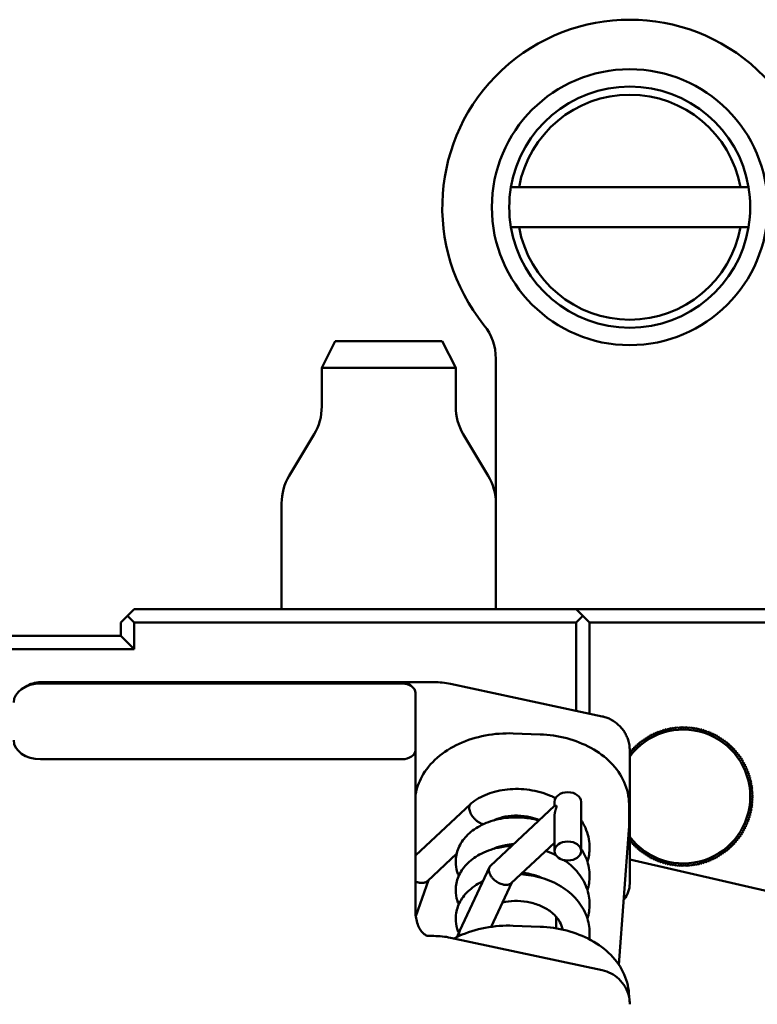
# Model space of a CAD drawing. Header units: millimetres. Extents: x 0 to 14369, y -869 to 2970.
# Tile 411 of 656: x 1718 to 1745, y 2619 to 2656. Entities that reach past the tile are written whole.
import ezdxf

# ---------------------------------------------------------------- set-up
doc = ezdxf.new("R2010")
doc.units = ezdxf.units.MM
doc.header["$LTSCALE"] = 10
doc.layers.add('Sichtbar (ISO)', color=7, linetype='Continuous', lineweight=50)

msp = doc.modelspace()

# ---------------------------------------------------------------- linework, layer by layer
at = {"layer": 'Sichtbar (ISO)'}
for p, q in [((1736.152, 2649.264), (1744.417, 2649.264)), ((1736.152, 2647.764), (1744.417, 2647.764)), ((1729.284, 2643.514), (1728.784, 2642.514)), ((1733.284, 2643.514), (1729.284, 2643.514)), ((1733.284, 2643.514), (1733.784, 2642.514)), ((1735.284, 2637.46), (1735.284, 2642.857)), ((1733.784, 2642.514), (1728.784, 2642.514)), ((1728.784, 2641.068), (1728.784, 2642.514)), ((1733.784, 2641.068), (1733.784, 2642.514)), ((1728.499, 2640.039), (1727.569, 2638.489)), ((1734.069, 2640.039), (1734.999, 2638.489)), ((1727.284, 2633.514), (1727.284, 2637.46)), ((1735.284, 2633.514), (1735.284, 2637.46)), ((1721.284, 2633.014), (1721.534, 2633.264)), ((1721.784, 2633.514), (1721.534, 2633.264)), ((1721.534, 2633.264), (1721.784, 2633.014)), ((1721.784, 2633.514), (1738.284, 2633.514)), ((1738.284, 2633.514), (1752.284, 2633.514)), ((1738.534, 2633.264), (1738.284, 2633.514)), ((1738.534, 2633.264), (1738.284, 2633.014)), ((1738.784, 2633.014), (1738.534, 2633.264)), ((1721.284, 2633.014), (1721.284, 2632.514)), ((1721.784, 2633.014), (1738.284, 2633.014)), ((1721.784, 2633.014), (1721.784, 2632.014)), ((1738.284, 2633.014), (1738.284, 2629.712)), ((1752.284, 2633.014), (1738.784, 2633.014)), ((1738.784, 2633.014), (1738.784, 2629.605)), ((1721.284, 2632.514), (1715.784, 2632.514)), ((1721.284, 2632.514), (1721.784, 2632.014)), ((1721.784, 2632.014), (1715.784, 2632.014)), ((1730.629, 2630.783), (1718.284, 2630.783)), ((1718.284, 2630.733), (1731.784, 2630.733)), ((1731.784, 2630.783), (1731.484, 2630.783)), ((1731.484, 2630.738), (1731.784, 2630.738)), ((1731.905, 2630.783), (1731.785, 2630.783)), ((1732.967, 2630.783), (1732.784, 2630.783)), ((1739.257, 2629.504), (1733.595, 2630.717)), ((1732.284, 2628.258), (1732.284, 2630.38)), ((1735.934, 2628.87), (1736.933, 2628.832)), ((1741.124, 2628.791), (1741.144, 2628.852)), ((1741.144, 2628.852), (1741.204, 2628.83)), ((1741.204, 2628.83), (1741.226, 2628.89)), ((1741.226, 2628.89), (1741.286, 2628.866)), ((1741.286, 2628.866), (1741.31, 2628.926)), ((1741.31, 2628.926), (1741.368, 2628.9)), ((1741.368, 2628.9), (1741.395, 2628.958)), ((1741.395, 2628.958), (1741.452, 2628.93)), ((1741.452, 2628.93), (1741.48, 2628.988)), ((1741.48, 2628.988), (1741.537, 2628.958)), ((1741.537, 2628.958), (1741.567, 2629.015)), ((1741.567, 2629.015), (1741.623, 2628.982)), ((1741.623, 2628.982), (1741.655, 2629.038)), ((1741.655, 2629.038), (1741.709, 2629.004)), ((1741.709, 2629.004), (1741.743, 2629.058)), ((1741.743, 2629.058), (1741.797, 2629.023)), ((1741.797, 2629.023), (1741.833, 2629.076)), ((1741.833, 2629.076), (1741.885, 2629.038)), ((1741.885, 2629.038), (1741.922, 2629.09)), ((1741.922, 2629.09), (1741.973, 2629.051)), ((1741.973, 2629.051), (1742.012, 2629.101)), ((1742.012, 2629.101), (1742.062, 2629.06)), ((1742.062, 2629.06), (1742.103, 2629.109)), ((1742.103, 2629.109), (1742.151, 2629.066)), ((1742.151, 2629.066), (1742.194, 2629.114)), ((1742.194, 2629.114), (1742.24, 2629.069)), ((1742.24, 2629.069), (1742.284, 2629.115)), ((1742.284, 2629.115), (1742.329, 2629.069)), ((1742.329, 2629.069), (1742.375, 2629.114)), ((1742.375, 2629.114), (1742.418, 2629.066)), ((1742.418, 2629.066), (1742.466, 2629.109)), ((1742.466, 2629.109), (1742.507, 2629.06)), ((1742.507, 2629.06), (1742.556, 2629.101)), ((1742.556, 2629.101), (1742.596, 2629.051)), ((1742.596, 2629.051), (1742.646, 2629.09)), ((1742.646, 2629.09), (1742.684, 2629.038)), ((1742.684, 2629.038), (1742.736, 2629.076)), ((1742.736, 2629.076), (1742.772, 2629.023)), ((1742.772, 2629.023), (1742.825, 2629.058)), ((1742.825, 2629.058), (1742.859, 2629.004)), ((1742.859, 2629.004), (1742.914, 2629.038)), ((1742.914, 2629.038), (1742.946, 2628.982)), ((1742.946, 2628.982), (1743.001, 2629.015)), ((1743.001, 2629.015), (1743.032, 2628.958)), ((1743.032, 2628.958), (1743.088, 2628.988)), ((1743.088, 2628.988), (1743.116, 2628.93)), ((1743.116, 2628.93), (1743.174, 2628.958)), ((1743.174, 2628.958), (1743.2, 2628.9)), ((1743.2, 2628.9), (1743.259, 2628.926)), ((1743.259, 2628.926), (1743.283, 2628.866)), ((1743.283, 2628.866), (1743.342, 2628.89)), ((1743.342, 2628.89), (1743.364, 2628.83)), ((1743.364, 2628.83), (1743.425, 2628.852)), ((1743.425, 2628.852), (1743.445, 2628.791)), ((1740.608, 2628.443), (1740.612, 2628.507)), ((1740.612, 2628.507), (1740.676, 2628.5)), ((1740.676, 2628.5), (1740.683, 2628.564)), ((1740.683, 2628.564), (1740.746, 2628.555)), ((1740.746, 2628.555), (1740.755, 2628.618)), ((1740.755, 2628.618), (1740.818, 2628.607)), ((1740.818, 2628.607), (1740.83, 2628.671)), ((1740.83, 2628.671), (1740.892, 2628.657)), ((1740.892, 2628.657), (1740.906, 2628.72)), ((1740.906, 2628.72), (1740.968, 2628.705)), ((1740.968, 2628.705), (1740.984, 2628.767)), ((1740.984, 2628.767), (1741.045, 2628.749)), ((1741.045, 2628.749), (1741.063, 2628.811)), ((1741.063, 2628.811), (1741.124, 2628.791)), ((1743.445, 2628.791), (1743.506, 2628.811)), ((1743.506, 2628.811), (1743.523, 2628.749)), ((1743.523, 2628.749), (1743.585, 2628.767)), ((1743.585, 2628.767), (1743.601, 2628.705)), ((1743.601, 2628.705), (1743.663, 2628.72)), ((1743.663, 2628.72), (1743.676, 2628.657)), ((1743.676, 2628.657), (1743.739, 2628.671)), ((1743.739, 2628.671), (1743.75, 2628.607)), ((1743.75, 2628.607), (1743.813, 2628.618)), ((1743.813, 2628.618), (1743.822, 2628.555)), ((1743.822, 2628.555), (1743.886, 2628.564)), ((1743.886, 2628.564), (1743.893, 2628.5)), ((1743.893, 2628.5), (1743.957, 2628.507)), ((1743.957, 2628.507), (1743.961, 2628.443)), ((1732.284, 2628.258), (1732.284, 2628.187)), ((1732.284, 2628.187), (1732.284, 2627.171)), ((1740.284, 2623.263), (1740.284, 2628.232)), ((1740.284, 2628.121), (1740.298, 2628.122)), ((1740.292, 2628.186), (1740.356, 2628.191)), ((1740.298, 2628.122), (1740.292, 2628.186)), ((1740.415, 2628.257), (1740.351, 2628.255)), ((1740.356, 2628.191), (1740.351, 2628.255)), ((1740.477, 2628.321), (1740.413, 2628.321)), ((1740.413, 2628.321), (1740.415, 2628.257)), ((1740.541, 2628.383), (1740.477, 2628.385)), ((1740.477, 2628.385), (1740.477, 2628.321)), ((1740.544, 2628.447), (1740.541, 2628.383)), ((1740.544, 2628.447), (1740.608, 2628.443)), ((1743.961, 2628.443), (1744.025, 2628.447)), ((1744.027, 2628.383), (1744.025, 2628.447)), ((1744.091, 2628.385), (1744.027, 2628.383)), ((1744.092, 2628.321), (1744.091, 2628.385)), ((1744.156, 2628.321), (1744.092, 2628.321)), ((1744.153, 2628.257), (1744.156, 2628.321)), ((1744.218, 2628.255), (1744.153, 2628.257)), ((1744.218, 2628.255), (1744.213, 2628.191)), ((1744.213, 2628.191), (1744.277, 2628.186)), ((1744.277, 2628.186), (1744.271, 2628.122)), ((1744.271, 2628.122), (1744.334, 2628.115)), ((1744.334, 2628.115), (1744.325, 2628.052)), ((1718.284, 2627.905), (1731.784, 2627.905)), ((1744.325, 2628.052), (1744.389, 2628.043)), ((1744.389, 2628.043), (1744.378, 2627.98)), ((1744.378, 2627.98), (1744.441, 2627.969)), ((1744.441, 2627.969), (1744.428, 2627.906)), ((1744.428, 2627.906), (1744.491, 2627.892)), ((1744.491, 2627.892), (1744.475, 2627.83)), ((1744.475, 2627.83), (1744.537, 2627.815)), ((1744.537, 2627.815), (1744.52, 2627.753)), ((1744.52, 2627.753), (1744.581, 2627.735)), ((1744.581, 2627.735), (1744.562, 2627.674)), ((1744.562, 2627.674), (1744.623, 2627.654)), ((1744.623, 2627.654), (1744.601, 2627.594)), ((1744.601, 2627.594), (1744.661, 2627.572)), ((1744.661, 2627.572), (1744.637, 2627.512)), ((1744.637, 2627.512), (1744.696, 2627.488)), ((1744.696, 2627.488), (1744.67, 2627.43)), ((1744.67, 2627.43), (1744.729, 2627.404)), ((1744.729, 2627.404), (1744.701, 2627.346)), ((1732.284, 2625.783), (1732.284, 2627.171)), ((1744.701, 2627.346), (1744.758, 2627.318)), ((1744.758, 2627.318), (1744.728, 2627.261)), ((1744.728, 2627.261), (1744.785, 2627.231)), ((1744.785, 2627.231), (1744.753, 2627.175)), ((1744.753, 2627.175), (1744.809, 2627.143)), ((1744.809, 2627.143), (1744.775, 2627.089)), ((1744.775, 2627.089), (1744.829, 2627.055)), ((1744.829, 2627.055), (1744.793, 2627.002)), ((1744.793, 2627.002), (1744.846, 2626.966)), ((1744.846, 2626.966), (1744.809, 2626.914)), ((1744.809, 2626.914), (1744.861, 2626.876)), ((1744.861, 2626.876), (1744.821, 2626.825)), ((1744.821, 2626.825), (1744.872, 2626.786)), ((1744.872, 2626.786), (1744.83, 2626.737)), ((1744.83, 2626.737), (1744.879, 2626.695)), ((1744.879, 2626.695), (1744.837, 2626.648)), ((1744.837, 2626.648), (1744.884, 2626.605)), ((1737.471, 2626.165), (1737.471, 2626.32)), ((1738.471, 2624.481), (1738.471, 2626.32)), ((1744.879, 2626.332), (1744.83, 2626.291)), ((1744.83, 2626.291), (1744.872, 2626.242)), ((1744.884, 2626.423), (1744.837, 2626.38)), ((1744.837, 2626.38), (1744.879, 2626.332)), ((1744.884, 2626.605), (1744.84, 2626.558)), ((1744.84, 2626.558), (1744.886, 2626.514)), ((1744.886, 2626.514), (1744.84, 2626.469)), ((1744.84, 2626.469), (1744.884, 2626.423)), ((1734.345, 2626.246), (1732.284, 2624.312)), ((1735.09, 2623.931), (1737.474, 2626.168)), ((1740.257, 2625.401), (1740.257, 2626.214)), ((1744.829, 2625.973), (1744.775, 2625.939)), ((1744.775, 2625.939), (1744.809, 2625.885)), ((1744.846, 2626.062), (1744.793, 2626.026)), ((1744.793, 2626.026), (1744.829, 2625.973)), ((1744.861, 2626.152), (1744.809, 2626.114)), ((1744.809, 2626.114), (1744.846, 2626.062)), ((1744.872, 2626.242), (1744.821, 2626.202)), ((1744.821, 2626.202), (1744.861, 2626.152)), ((1732.284, 2625.783), (1732.284, 2622.222)), ((1737.471, 2624.481), (1737.471, 2625.738)), ((1744.696, 2625.539), (1744.637, 2625.515)), ((1744.729, 2625.624), (1744.67, 2625.598)), ((1744.67, 2625.598), (1744.696, 2625.539)), ((1744.758, 2625.71), (1744.701, 2625.682)), ((1744.701, 2625.682), (1744.729, 2625.624)), ((1744.785, 2625.797), (1744.728, 2625.767)), ((1744.728, 2625.767), (1744.758, 2625.71)), ((1744.809, 2625.885), (1744.753, 2625.852)), ((1744.753, 2625.852), (1744.785, 2625.797)), ((1740.252, 2625.253), (1739.88, 2620.23)), ((1744.537, 2625.213), (1744.475, 2625.198)), ((1744.475, 2625.198), (1744.491, 2625.135)), ((1744.581, 2625.293), (1744.52, 2625.275)), ((1744.52, 2625.275), (1744.537, 2625.213)), ((1744.623, 2625.373), (1744.562, 2625.354)), ((1744.562, 2625.354), (1744.581, 2625.293)), ((1744.661, 2625.456), (1744.601, 2625.434)), ((1744.601, 2625.434), (1744.623, 2625.373)), ((1744.637, 2625.515), (1744.661, 2625.456)), ((1735.859, 2623.279), (1737.471, 2624.791)), ((1740.298, 2624.906), (1740.284, 2624.907)), ((1740.292, 2624.842), (1740.298, 2624.906)), ((1740.356, 2624.837), (1740.292, 2624.842)), ((1740.351, 2624.773), (1740.356, 2624.837)), ((1744.277, 2624.842), (1744.213, 2624.837)), ((1744.213, 2624.837), (1744.218, 2624.773)), ((1744.334, 2624.912), (1744.271, 2624.906)), ((1744.271, 2624.906), (1744.277, 2624.842)), ((1744.389, 2624.985), (1744.325, 2624.976)), ((1744.325, 2624.976), (1744.334, 2624.912)), ((1744.441, 2625.059), (1744.378, 2625.048)), ((1744.378, 2625.048), (1744.389, 2624.985)), ((1744.491, 2625.135), (1744.428, 2625.122)), ((1744.428, 2625.122), (1744.441, 2625.059)), ((1740.351, 2624.773), (1740.415, 2624.771)), ((1740.415, 2624.771), (1740.413, 2624.707)), ((1740.413, 2624.707), (1740.477, 2624.707)), ((1740.477, 2624.707), (1740.477, 2624.643)), ((1740.477, 2624.643), (1740.541, 2624.645)), ((1740.541, 2624.645), (1740.544, 2624.581)), ((1740.608, 2624.585), (1740.544, 2624.581)), ((1740.612, 2624.521), (1740.608, 2624.585)), ((1740.676, 2624.528), (1740.612, 2624.521)), ((1740.683, 2624.464), (1740.676, 2624.528)), ((1740.746, 2624.473), (1740.683, 2624.464)), ((1740.755, 2624.409), (1740.746, 2624.473)), ((1743.822, 2624.473), (1743.813, 2624.409)), ((1743.886, 2624.464), (1743.822, 2624.473)), ((1743.893, 2624.528), (1743.886, 2624.464)), ((1743.957, 2624.521), (1743.893, 2624.528)), ((1743.961, 2624.585), (1743.957, 2624.521)), ((1744.025, 2624.581), (1743.961, 2624.585)), ((1744.025, 2624.581), (1744.027, 2624.645)), ((1744.027, 2624.645), (1744.091, 2624.643)), ((1744.091, 2624.643), (1744.092, 2624.707)), ((1744.092, 2624.707), (1744.156, 2624.707)), ((1744.153, 2624.771), (1744.218, 2624.773)), ((1744.156, 2624.707), (1744.153, 2624.771)), ((1733.821, 2624.384), (1732.729, 2623.359)), ((1752.222, 2621.419), (1740.284, 2624.157)), ((1740.818, 2624.42), (1740.755, 2624.409)), ((1740.83, 2624.357), (1740.818, 2624.42)), ((1740.892, 2624.37), (1740.83, 2624.357)), ((1740.906, 2624.308), (1740.892, 2624.37)), ((1740.968, 2624.323), (1740.906, 2624.308)), ((1740.984, 2624.261), (1740.968, 2624.323)), ((1741.045, 2624.279), (1740.984, 2624.261)), ((1741.063, 2624.217), (1741.045, 2624.279)), ((1741.124, 2624.237), (1741.063, 2624.217)), ((1741.144, 2624.176), (1741.124, 2624.237)), ((1741.204, 2624.198), (1741.144, 2624.176)), ((1741.226, 2624.137), (1741.204, 2624.198)), ((1741.286, 2624.161), (1741.226, 2624.137)), ((1741.31, 2624.102), (1741.286, 2624.161)), ((1741.368, 2624.128), (1741.31, 2624.102)), ((1741.395, 2624.069), (1741.368, 2624.128)), ((1741.452, 2624.097), (1741.395, 2624.069)), ((1741.48, 2624.04), (1741.452, 2624.097)), ((1741.537, 2624.07), (1741.48, 2624.04)), ((1741.567, 2624.013), (1741.537, 2624.07)), ((1743.032, 2624.07), (1743.001, 2624.013)), ((1743.088, 2624.04), (1743.032, 2624.07)), ((1743.116, 2624.097), (1743.088, 2624.04)), ((1743.174, 2624.069), (1743.116, 2624.097)), ((1743.2, 2624.128), (1743.174, 2624.069)), ((1743.259, 2624.102), (1743.2, 2624.128)), ((1743.283, 2624.161), (1743.259, 2624.102)), ((1743.342, 2624.137), (1743.283, 2624.161)), ((1743.364, 2624.198), (1743.342, 2624.137)), ((1743.425, 2624.176), (1743.364, 2624.198)), ((1743.445, 2624.237), (1743.425, 2624.176)), ((1743.506, 2624.217), (1743.445, 2624.237)), ((1743.523, 2624.279), (1743.506, 2624.217)), ((1743.585, 2624.261), (1743.523, 2624.279)), ((1743.601, 2624.323), (1743.585, 2624.261)), ((1743.663, 2624.308), (1743.601, 2624.323)), ((1743.676, 2624.37), (1743.663, 2624.308)), ((1743.739, 2624.357), (1743.676, 2624.37)), ((1743.75, 2624.42), (1743.739, 2624.357)), ((1743.813, 2624.409), (1743.75, 2624.42)), ((1733.939, 2621.511), (1735.046, 2623.871)), ((1741.623, 2624.045), (1741.567, 2624.013)), ((1741.655, 2623.99), (1741.623, 2624.045)), ((1741.709, 2624.024), (1741.655, 2623.99)), ((1741.743, 2623.969), (1741.709, 2624.024)), ((1741.797, 2624.005), (1741.743, 2623.969)), ((1741.833, 2623.952), (1741.797, 2624.005)), ((1741.885, 2623.99), (1741.833, 2623.952)), ((1741.922, 2623.938), (1741.885, 2623.99)), ((1741.973, 2623.977), (1741.922, 2623.938)), ((1742.012, 2623.927), (1741.973, 2623.977)), ((1742.062, 2623.968), (1742.012, 2623.927)), ((1742.103, 2623.919), (1742.062, 2623.968)), ((1742.151, 2623.962), (1742.103, 2623.919)), ((1742.194, 2623.914), (1742.151, 2623.962)), ((1742.24, 2623.959), (1742.194, 2623.914)), ((1742.284, 2623.912), (1742.24, 2623.959)), ((1742.329, 2623.959), (1742.284, 2623.912)), ((1742.375, 2623.914), (1742.329, 2623.959)), ((1742.418, 2623.962), (1742.375, 2623.914)), ((1742.466, 2623.919), (1742.418, 2623.962)), ((1742.507, 2623.968), (1742.466, 2623.919)), ((1742.556, 2623.927), (1742.507, 2623.968)), ((1742.596, 2623.977), (1742.556, 2623.927)), ((1742.646, 2623.938), (1742.596, 2623.977)), ((1742.684, 2623.99), (1742.646, 2623.938)), ((1742.736, 2623.952), (1742.684, 2623.99)), ((1742.772, 2624.005), (1742.736, 2623.952)), ((1742.825, 2623.969), (1742.772, 2624.005)), ((1742.859, 2624.024), (1742.825, 2623.969)), ((1742.914, 2623.99), (1742.859, 2624.024)), ((1742.946, 2624.045), (1742.914, 2623.99)), ((1743.001, 2624.013), (1742.946, 2624.045)), ((1732.766, 2623.393), (1732.295, 2622.045)), ((1735.11, 2621.651), (1735.886, 2623.304)), ((1737.534, 2622.027), (1737.534, 2621.594)), ((1736.933, 2621.655), (1735.934, 2621.692)), ((1732.784, 2621.308), (1732.967, 2621.308)), ((1733.595, 2621.242), (1739.257, 2620.028)), ((1740.257, 2619.02), (1740.257, 2619.037))]:
    msp.add_line(p, q, dxfattribs=at)
msp.add_circle((1740.284, 2648.514), 5.15, dxfattribs=at)
for centre, radius, start, end in [((1740.284, 2648.514), 7, 321.0576, 218.9424), ((1740.284, 2648.514), 4.5, 9.5941, 170.4059), ((1740.284, 2648.514), 4.2, 10.2866, 169.7134), ((1740.284, 2648.514), 4.5, 170.4059, 189.5941), ((1740.284, 2648.514), 4.5, 350.4059, 9.5941), ((1740.284, 2648.514), 4.5, 189.5941, 350.4059), ((1740.284, 2648.514), 4.2, 190.2866, 349.7134), ((1733.284, 2642.857), 2, 0, 38.9424), ((1726.784, 2641.068), 2, 329.0362, 0), ((1735.784, 2641.068), 2, 180, 210.9638), ((1729.284, 2637.46), 2, 149.0362, 180), ((1733.284, 2637.46), 2, 0, 30.9638), ((1718.284, 2629.783), 1, 90, 124.0625), ((1731.784, 2630.283), 0.5, 41.0604, 90), ((1731.784, 2630.238), 0.5, 74.9469, 90), ((1742.284, 2626.514), 2.5, 216.8699, 143.1301)]:
    msp.add_arc(centre, radius, start, end, dxfattribs=at)
for centre, major_axis, ratio, start_param, end_param in [((1718.284, 2630.026), (-1, 0), 0.707107, 4.712389, 6.283185), ((1731.784, 2630.38), (0.5, 0), 0.707107, 0, 1.570796), ((1732.966, 2627.782), (-0.388, -2.977), 0.999688, 3.060223, 3.27125), ((1738.984, 2628.232), (1.3, 0), 0.999996, 1.244371, 1.311381), ((1738.984, 2628.232), (1.3, 0), 0.999996, 1.065688, 1.122404), ((1738.984, 2628.232), (1.3, 0), 0.999996, 0.742364, 0.900155), ((1738.984, 2628.232), (1.3, 0), 0.999996, 0.627381, 0.682719), ((1738.984, 2628.232), (1.3, 0), 0.999996, 0.504481, 0.565014), ((1718.284, 2628.612), (-1, 0), 0.707107, 0, 1.570796), ((1738.984, 2628.232), (1.3, 0), 0.999996, 0.375411, 0.437525), ((1738.984, 2628.232), (1.3, 0), 0.999996, 0.232054, 0.306936), ((1731.784, 2628.258), (0.5, 0), 0.707107, 4.712389, 6.283185), ((1738.984, 2628.232), (1.3, 0), 0.999996, 0.078673, 0.151272), ((1738.984, 2628.232), (1.3, 0), 0.999996, 0.000025, 0.004705), ((1737.971, 2626.32), (-0.5, 0), 0.707107, 3.141593, 6.283185)]:
    msp.add_ellipse(centre, major_axis=major_axis, ratio=ratio, start_param=start_param, end_param=end_param, dxfattribs=at)
msp.add_ellipse((1737.971, 2624.481), major_axis=(0.5, 0), ratio=0.707107, dxfattribs=at)
for points, knots in [([(1736.152, 2649.264), (1736.118, 2649.264), (1736.084, 2649.264), (1736.05, 2649.264), (1736.016, 2649.264), (1735.983, 2649.264), (1735.949, 2649.264), (1735.915, 2649.264), (1735.881, 2649.264), (1735.847, 2649.264)], [0, 0, 0, 0, 0.333333, 0.333333, 0.333333, 0.666667, 0.666667, 0.666667, 1, 1, 1, 1]), ([(1744.721, 2649.264), (1744.688, 2649.264), (1744.654, 2649.264), (1744.62, 2649.264), (1744.586, 2649.264), (1744.552, 2649.264), (1744.518, 2649.264), (1744.485, 2649.264), (1744.451, 2649.264), (1744.417, 2649.264)], [0, 0, 0, 0, 0.333333, 0.333333, 0.333333, 0.666667, 0.666667, 0.666667, 1, 1, 1, 1]), ([(1735.847, 2647.764), (1735.881, 2647.764), (1735.915, 2647.764), (1735.949, 2647.764), (1735.983, 2647.764), (1736.016, 2647.764), (1736.05, 2647.764), (1736.084, 2647.764), (1736.118, 2647.764), (1736.152, 2647.764)], [0, 0, 0, 0, 0.333333, 0.333333, 0.333333, 0.666667, 0.666667, 0.666667, 1, 1, 1, 1]), ([(1744.417, 2647.764), (1744.451, 2647.764), (1744.485, 2647.764), (1744.518, 2647.764), (1744.552, 2647.764), (1744.586, 2647.764), (1744.62, 2647.764), (1744.654, 2647.764), (1744.688, 2647.764), (1744.721, 2647.764)], [0, 0, 0, 0, 0.333333, 0.333333, 0.333333, 0.666667, 0.666667, 0.666667, 1, 1, 1, 1]), ([(1730.833, 2630.783), (1730.774, 2630.783), (1730.702, 2630.783), (1730.643, 2630.783), (1730.629, 2630.783)], [0.3786198, 0.3786198, 0.3786198, 0.3786198, 0.5, 0.540718, 0.540718, 0.540718, 0.540718]), ([(1730.629, 2630.783), (1730.72, 2630.783), (1730.809, 2630.775), (1730.991, 2630.76), (1731.07, 2630.753), (1731.202, 2630.746), (1731.25, 2630.743), (1731.36, 2630.739), (1731.422, 2630.738), (1731.484, 2630.738)], [0, 0, 0, 0, 0.0479063, 0.0479063, 0.0772566, 0.0772566, 0.0926528, 0.0926528, 0.1113003, 0.1113003, 0.1113003, 0.1113003]), ([(1731.287, 2630.783), (1731.279, 2630.783), (1731.205, 2630.783), (1731.13, 2630.783), (1731.067, 2630.783)], [0.1112243, 0.1112243, 0.1112243, 0.1112243, 0.125, 0.2339041, 0.2339041, 0.2339041, 0.2339041]), ([(1731.287, 2630.783), (1731.324, 2630.783), (1731.363, 2630.783), (1731.421, 2630.783), (1731.441, 2630.783), (1731.464, 2630.783), (1731.467, 2630.783), (1731.474, 2630.783), (1731.477, 2630.783), (1731.48, 2630.783), (1731.481, 2630.783), (1731.483, 2630.783), (1731.483, 2630.783), (1731.484, 2630.783), (1731.484, 2630.783), (1731.484, 2630.783), (1731.484, 2630.783), (1731.484, 2630.783)], [0, 0, 0, 0, 0.01172759, 0.01172759, 0.01757495, 0.01757495, 0.01867048, 0.01867048, 0.01949212, 0.01949212, 0.01980023, 0.01980023, 0.01994636, 0.01994636, 0.01998289, 0.01998289, 0.01999385, 0.01999385, 0.01999385, 0.01999385]), ([(1732.349, 2630.783), (1732.283, 2630.783), (1732.169, 2630.783), (1732.078, 2630.783), (1732.043, 2630.783)], [0.2269071, 0.2269071, 0.2269071, 0.2269071, 0.3333333, 0.417228, 0.417228, 0.417228, 0.417228]), ([(1732.609, 2630.783), (1732.597, 2630.783), (1732.539, 2630.783), (1732.48, 2630.783), (1732.435, 2630.783)], [0.09159694, 0.09159694, 0.09159694, 0.09159694, 0.11111111, 0.18212271, 0.18212271, 0.18212271, 0.18212271]), ([(1732.609, 2630.783), (1732.647, 2630.783), (1732.686, 2630.783), (1732.735, 2630.783), (1732.744, 2630.783), (1732.761, 2630.783), (1732.769, 2630.783), (1732.777, 2630.783), (1732.779, 2630.783), (1732.781, 2630.783), (1732.782, 2630.783), (1732.783, 2630.783), (1732.783, 2630.783), (1732.784, 2630.783), (1732.784, 2630.783), (1732.784, 2630.783), (1732.784, 2630.783), (1732.784, 2630.783)], [0, 0, 0, 0, 0.01171442, 0.01171442, 0.01462563, 0.01462563, 0.01680885, 0.01680885, 0.01721815, 0.01721815, 0.01752513, 0.01752513, 0.01759811, 0.01759811, 0.0176346, 0.0176346, 0.01765285, 0.01765285, 0.01765285, 0.01765285]), ([(1735.934, 2628.87), (1735.584, 2628.883), (1735.23, 2628.856), (1734.548, 2628.727), (1734.219, 2628.624), (1733.613, 2628.346), (1733.336, 2628.171), (1732.861, 2627.756), (1732.663, 2627.515), (1732.406, 2627.043), (1732.327, 2626.821), (1732.288, 2626.592)], [1.570796, 1.570796, 1.570796, 1.570796, 1.884956, 1.884956, 2.199115, 2.199115, 2.513274, 2.513274, 2.827433, 2.827433, 3.073143, 3.073143, 3.073143, 3.073143]), ([(1736.933, 2628.832), (1737.272, 2628.82), (1737.609, 2628.771), (1738.252, 2628.602), (1738.558, 2628.482), (1739.115, 2628.176), (1739.366, 2627.99), (1739.789, 2627.561), (1739.96, 2627.316), (1740.192, 2626.792), (1740.255, 2626.513), (1740.257, 2626.226), (1740.257, 2626.22), (1740.257, 2626.214)], [4.712389, 4.712389, 4.712389, 4.712389, 5.016072, 5.016072, 5.319755, 5.319755, 5.623437, 5.623437, 5.92712, 5.92712, 6.224411, 6.224411, 6.230803, 6.230803, 6.230803, 6.230803]), ([(1734.353, 2626.253), (1734.529, 2626.397), (1734.74, 2626.517), (1735.201, 2626.694), (1735.457, 2626.754), (1735.985, 2626.808), (1736.265, 2626.801), (1736.807, 2626.72), (1737.076, 2626.646), (1737.386, 2626.515), (1737.449, 2626.486), (1737.51, 2626.456)], [0, 0, 0, 0, 0.0809561, 0.0809561, 0.1620737, 0.1620737, 0.2445791, 0.2445791, 0.3264419, 0.3264419, 0.3473381, 0.3473381, 0.3473381, 0.3473381]), ([(1734.814, 2625.479), (1734.813, 2625.479), (1734.812, 2625.479), (1734.811, 2625.479), (1734.784, 2625.486), (1734.756, 2625.495), (1734.729, 2625.508), (1734.715, 2625.514), (1734.701, 2625.52), (1734.687, 2625.528), (1734.673, 2625.535), (1734.659, 2625.543), (1734.645, 2625.552), (1734.618, 2625.569), (1734.59, 2625.589), (1734.564, 2625.611), (1734.537, 2625.633), (1734.512, 2625.657), (1734.487, 2625.682), (1734.463, 2625.707), (1734.44, 2625.734), (1734.42, 2625.761), (1734.399, 2625.789), (1734.38, 2625.817), (1734.364, 2625.846), (1734.356, 2625.86), (1734.348, 2625.875), (1734.341, 2625.889), (1734.334, 2625.903), (1734.328, 2625.918), (1734.322, 2625.932), (1734.311, 2625.961), (1734.303, 2625.989), (1734.297, 2626.016), (1734.291, 2626.043), (1734.287, 2626.069), (1734.288, 2626.094)], [0.3974529, 0.3974529, 0.3974529, 0.3974529, 0.4, 0.4, 0.4, 0.4666667, 0.4666667, 0.4666667, 0.4999664, 0.4999664, 0.4999664, 0.5333333, 0.5333333, 0.5333333, 0.6, 0.6, 0.6, 0.6666667, 0.6666667, 0.6666667, 0.7333333, 0.7333333, 0.7333333, 0.8, 0.8, 0.8, 0.8331243, 0.8331243, 0.8331243, 0.8666667, 0.8666667, 0.8666667, 0.9333333, 0.9333333, 0.9333333, 1, 1, 1, 1]), ([(1734.288, 2626.094), (1734.288, 2626.119), (1734.291, 2626.142), (1734.296, 2626.163), (1734.302, 2626.184), (1734.311, 2626.203), (1734.322, 2626.219), (1734.328, 2626.228), (1734.334, 2626.235), (1734.341, 2626.242), (1734.345, 2626.246), (1734.349, 2626.25), (1734.353, 2626.253)], [0, 0, 0, 0, 0.0666667, 0.0666667, 0.0666667, 0.1333333, 0.1333333, 0.1333333, 0.1668836, 0.1668836, 0.1668836, 0.1842193, 0.1842193, 0.1842193, 0.1842193]), ([(1737.555, 2626.146), (1737.555, 2626.142), (1737.554, 2626.137), (1737.552, 2626.132), (1737.551, 2626.127), (1737.549, 2626.122), (1737.548, 2626.116), (1737.546, 2626.111), (1737.544, 2626.105), (1737.542, 2626.099), (1737.54, 2626.093), (1737.537, 2626.088), (1737.535, 2626.081), (1737.533, 2626.075), (1737.531, 2626.069), (1737.529, 2626.063), (1737.527, 2626.056), (1737.524, 2626.049), (1737.522, 2626.042), (1737.52, 2626.035), (1737.517, 2626.027), (1737.515, 2626.02), (1737.513, 2626.012), (1737.51, 2626.004), (1737.508, 2625.995), (1737.506, 2625.987), (1737.503, 2625.978), (1737.501, 2625.968), (1737.499, 2625.959), (1737.496, 2625.949), (1737.494, 2625.939), (1737.492, 2625.929), (1737.49, 2625.918), (1737.488, 2625.907), (1737.485, 2625.896), (1737.483, 2625.885), (1737.482, 2625.873), (1737.48, 2625.86), (1737.478, 2625.848), (1737.477, 2625.834), (1737.475, 2625.821), (1737.474, 2625.807), (1737.473, 2625.792), (1737.472, 2625.777), (1737.471, 2625.761), (1737.471, 2625.745), (1737.471, 2625.742), (1737.471, 2625.74), (1737.471, 2625.738)], [0, 0, 0, 0, 0.0454545, 0.0454545, 0.0454545, 0.0909091, 0.0909091, 0.0909091, 0.1363636, 0.1363636, 0.1363636, 0.1818182, 0.1818182, 0.1818182, 0.2272727, 0.2272727, 0.2272727, 0.2727273, 0.2727273, 0.2727273, 0.3181818, 0.3181818, 0.3181818, 0.3636364, 0.3636364, 0.3636364, 0.4090909, 0.4090909, 0.4090909, 0.4545455, 0.4545455, 0.4545455, 0.5, 0.5, 0.5, 0.5454545, 0.5454545, 0.5454545, 0.5909091, 0.5909091, 0.5909091, 0.6363636, 0.6363636, 0.6363636, 0.6818182, 0.6818182, 0.6818182, 0.6877383, 0.6877383, 0.6877383, 0.6877383]), ([(1737.474, 2626.168), (1737.477, 2626.17), (1737.482, 2626.172), (1737.497, 2626.173), (1737.508, 2626.172), (1737.528, 2626.168), (1737.535, 2626.165), (1737.544, 2626.162), (1737.548, 2626.16), (1737.551, 2626.156), (1737.553, 2626.154), (1737.554, 2626.151), (1737.555, 2626.148), (1737.555, 2626.146)], [-0.01628937, -0.01628937, -0.01628937, -0.01628937, -0.01195368, -0.01195368, -0.00699464, -0.00699464, -0.00407397, -0.00407397, -0.00221224, -0.00221224, -0.0011509, -0.0011509, -0.00000387, -0.00000387, -0.00000387, -0.00000387]), ([(1733.784, 2624.078), (1733.784, 2624.252), (1733.821, 2624.428), (1733.96, 2624.753), (1734.062, 2624.905), (1734.325, 2625.183), (1734.494, 2625.311), (1734.889, 2625.525), (1735.122, 2625.61), (1735.623, 2625.72), (1735.896, 2625.744), (1736.412, 2625.725), (1736.66, 2625.688), (1736.897, 2625.626)], [0, 0, 0, 0, 0.0663289, 0.0663289, 0.1325973, 0.1325973, 0.2055756, 0.2055756, 0.2850751, 0.2850751, 0.3673251, 0.3673251, 0.4408299, 0.4408299, 0.4408299, 0.4408299]), ([(1736.907, 2625.635), (1736.798, 2625.68), (1736.682, 2625.716), (1736.411, 2625.778), (1736.25, 2625.797), (1735.936, 2625.804), (1735.779, 2625.79), (1735.494, 2625.735), (1735.362, 2625.694), (1735.237, 2625.637), (1735.224, 2625.631), (1735.212, 2625.625)], [0.1829969, 0.1829969, 0.1829969, 0.1829969, 0.2191521, 0.2191521, 0.2667416, 0.2667416, 0.3148125, 0.3148125, 0.3626275, 0.3626275, 0.3681015, 0.3681015, 0.3681015, 0.3681015]), ([(1738.471, 2625.624), (1738.481, 2625.609), (1738.491, 2625.593), (1738.627, 2625.374), (1738.716, 2625.147), (1738.775, 2624.816), (1738.784, 2624.712), (1738.784, 2624.609)], [0.4839336, 0.4839336, 0.4839336, 0.4839336, 0.4901199, 0.4901199, 0.5703073, 0.5703073, 0.605828, 0.605828, 0.605828, 0.605828]), ([(1740.257, 2625.401), (1740.257, 2625.391), (1740.257, 2625.381), (1740.257, 2625.362), (1740.257, 2625.352), (1740.256, 2625.332), (1740.256, 2625.322), (1740.255, 2625.303), (1740.255, 2625.293), (1740.253, 2625.273), (1740.253, 2625.263), (1740.252, 2625.253)], [6.23080298, 6.23080298, 6.23080298, 6.23080298, 6.24127945, 6.24127945, 6.25175591, 6.25175591, 6.26223238, 6.26223238, 6.27270884, 6.27270884, 6.28318531, 6.28318531, 6.28318531, 6.28318531]), ([(1733.784, 2623.019), (1733.784, 2623.193), (1733.822, 2623.37), (1733.96, 2623.692), (1734.06, 2623.842), (1734.321, 2624.12), (1734.49, 2624.247), (1734.884, 2624.463), (1735.12, 2624.548), (1735.531, 2624.639), (1735.704, 2624.662), (1735.879, 2624.671)], [0, 0, 0, 0, 0.0662398, 0.0662398, 0.1318136, 0.1318136, 0.2047119, 0.2047119, 0.284639, 0.284639, 0.3378501, 0.3378501, 0.3378501, 0.3378501]), ([(1735.95, 2624.738), (1735.843, 2624.734), (1735.737, 2624.721), (1735.496, 2624.675), (1735.363, 2624.633), (1735.237, 2624.576), (1735.224, 2624.57), (1735.211, 2624.564)], [0.28142471, 0.28142471, 0.28142471, 0.28142471, 0.31461783, 0.31461783, 0.36257588, 0.36257588, 0.36821566, 0.36821566, 0.36821566, 0.36821566]), ([(1738.471, 2624.564), (1738.556, 2624.436), (1738.624, 2624.299), (1738.747, 2623.963), (1738.784, 2623.754), (1738.784, 2623.548)], [0.6437069, 0.6437069, 0.6437069, 0.6437069, 0.6945092, 0.6945092, 0.7655489, 0.7655489, 0.7655489, 0.7655489]), ([(1733.899, 2623.548), (1733.877, 2623.598), (1733.858, 2623.648), (1733.804, 2623.822), (1733.784, 2623.951), (1733.784, 2624.078)], [0.69663715, 0.69663715, 0.69663715, 0.69663715, 0.71686626, 0.71686626, 0.7652682, 0.7652682, 0.7652682, 0.7652682]), ([(1737.836, 2624.141), (1738.011, 2624.02), (1738.169, 2623.881), (1738.464, 2623.539), (1738.592, 2623.326), (1738.747, 2622.904), (1738.784, 2622.694), (1738.784, 2622.487)], [0.5460328, 0.5460328, 0.5460328, 0.5460328, 0.6125713, 0.6125713, 0.6939148, 0.6939148, 0.7653228, 0.7653228, 0.7653228, 0.7653228]), ([(1735.09, 2623.931), (1735.082, 2623.924), (1735.075, 2623.916), (1735.069, 2623.908), (1735.066, 2623.904), (1735.063, 2623.899), (1735.06, 2623.895), (1735.05, 2623.88), (1735.042, 2623.863), (1735.036, 2623.846), (1735.036, 2623.843), (1735.035, 2623.841), (1735.034, 2623.838), (1735.028, 2623.817), (1735.025, 2623.795), (1735.025, 2623.772)], [0.6525451, 0.6525451, 0.6525451, 0.6525451, 0.7142857, 0.7142857, 0.7142857, 0.7477113, 0.7477113, 0.7477113, 0.8571429, 0.8571429, 0.8571429, 0.8731645, 0.8731645, 0.8731645, 1, 1, 1, 1]), ([(1735.025, 2623.772), (1735.025, 2623.749), (1735.028, 2623.725), (1735.034, 2623.7), (1735.035, 2623.697), (1735.036, 2623.694), (1735.036, 2623.691), (1735.042, 2623.669), (1735.05, 2623.647), (1735.06, 2623.624), (1735.063, 2623.617), (1735.066, 2623.611), (1735.069, 2623.604), (1735.079, 2623.585), (1735.089, 2623.566), (1735.101, 2623.547), (1735.108, 2623.537), (1735.115, 2623.527), (1735.122, 2623.517), (1735.133, 2623.502), (1735.145, 2623.487), (1735.157, 2623.473), (1735.169, 2623.46), (1735.181, 2623.446), (1735.194, 2623.433), (1735.204, 2623.423), (1735.215, 2623.413), (1735.225, 2623.404), (1735.242, 2623.388), (1735.26, 2623.373), (1735.279, 2623.359), (1735.287, 2623.353), (1735.295, 2623.348), (1735.303, 2623.342), (1735.326, 2623.326), (1735.35, 2623.311), (1735.375, 2623.297), (1735.379, 2623.295), (1735.383, 2623.293), (1735.387, 2623.291), (1735.416, 2623.275), (1735.446, 2623.262), (1735.475, 2623.251)], [0, 0, 0, 0, 0.127167, 0.127167, 0.127167, 0.142857, 0.142857, 0.142857, 0.252557, 0.252557, 0.252557, 0.285714, 0.285714, 0.285714, 0.378066, 0.378066, 0.378066, 0.428571, 0.428571, 0.428571, 0.502349, 0.502349, 0.502349, 0.571429, 0.571429, 0.571429, 0.626401, 0.626401, 0.626401, 0.714286, 0.714286, 0.714286, 0.751038, 0.751038, 0.751038, 0.857143, 0.857143, 0.857143, 0.874934, 0.874934, 0.874934, 1, 1, 1, 1]), ([(1732.334, 2623.32), (1732.318, 2623.326), (1732.302, 2623.332), (1732.286, 2623.338), (1732.286, 2623.339), (1732.285, 2623.339), (1732.284, 2623.339)], [0, 0, 0, 0, 0.0660525, 0.0660525, 0.0660525, 0.06873808, 0.06873808, 0.06873808, 0.06873808]), ([(1732.729, 2623.359), (1732.723, 2623.352), (1732.715, 2623.346), (1732.707, 2623.341), (1732.704, 2623.338), (1732.7, 2623.336), (1732.696, 2623.333), (1732.68, 2623.323), (1732.662, 2623.314), (1732.643, 2623.307), (1732.636, 2623.305), (1732.63, 2623.303), (1732.623, 2623.301), (1732.605, 2623.296), (1732.585, 2623.292), (1732.565, 2623.29), (1732.556, 2623.289), (1732.546, 2623.288), (1732.536, 2623.288), (1732.517, 2623.287), (1732.497, 2623.288), (1732.477, 2623.29), (1732.464, 2623.291), (1732.451, 2623.293), (1732.438, 2623.295), (1732.42, 2623.297), (1732.401, 2623.301), (1732.383, 2623.306), (1732.367, 2623.31), (1732.351, 2623.315), (1732.334, 2623.32)], [0.3478541, 0.3478541, 0.3478541, 0.3478541, 0.4034197, 0.4034197, 0.4034197, 0.4285714, 0.4285714, 0.4285714, 0.5364779, 0.5364779, 0.5364779, 0.5714286, 0.5714286, 0.5714286, 0.6695262, 0.6695262, 0.6695262, 0.7142857, 0.7142857, 0.7142857, 0.8019463, 0.8019463, 0.8019463, 0.8571429, 0.8571429, 0.8571429, 0.9339476, 0.9339476, 0.9339476, 1, 1, 1, 1]), ([(1733.785, 2621.957), (1733.785, 2622.132), (1733.822, 2622.309), (1733.961, 2622.635), (1734.063, 2622.785), (1734.326, 2623.064), (1734.497, 2623.191), (1734.725, 2623.314), (1734.763, 2623.334), (1734.803, 2623.352)], [0, 0, 0, 0, 0.066741, 0.066741, 0.1327346, 0.1327346, 0.2060743, 0.2060743, 0.2206406, 0.2206406, 0.2206406, 0.2206406]), ([(1736.213, 2623.611), (1736.472, 2623.598), (1736.734, 2623.554), (1737.244, 2623.404), (1737.496, 2623.294), (1737.944, 2623.018), (1738.146, 2622.849), (1738.469, 2622.471), (1738.596, 2622.257), (1738.747, 2621.838), (1738.784, 2621.632), (1738.784, 2621.428)], [0.3717229, 0.3717229, 0.3717229, 0.3717229, 0.4497424, 0.4497424, 0.5317774, 0.5317774, 0.6139603, 0.6139603, 0.6950397, 0.6950397, 0.7653759, 0.7653759, 0.7653759, 0.7653759]), ([(1736.987, 2623.48), (1736.855, 2623.54), (1736.711, 2623.588), (1736.469, 2623.643), (1736.371, 2623.659), (1736.274, 2623.668)], [0.17404143, 0.17404143, 0.17404143, 0.17404143, 0.21933848, 0.21933848, 0.24859861, 0.24859861, 0.24859861, 0.24859861]), ([(1733.898, 2622.488), (1733.878, 2622.533), (1733.861, 2622.579), (1733.806, 2622.753), (1733.784, 2622.886), (1733.784, 2623.019)], [0.69656525, 0.69656525, 0.69656525, 0.69656525, 0.71494635, 0.71494635, 0.7654714, 0.7654714, 0.7654714, 0.7654714]), ([(1735.475, 2623.251), (1735.504, 2623.24), (1735.533, 2623.232), (1735.562, 2623.225), (1735.566, 2623.224), (1735.571, 2623.223), (1735.575, 2623.223), (1735.599, 2623.218), (1735.623, 2623.215), (1735.646, 2623.214), (1735.654, 2623.214), (1735.663, 2623.213), (1735.671, 2623.213), (1735.689, 2623.214), (1735.707, 2623.215), (1735.724, 2623.218), (1735.735, 2623.219), (1735.745, 2623.221), (1735.755, 2623.224), (1735.768, 2623.227), (1735.78, 2623.231), (1735.792, 2623.236), (1735.804, 2623.241), (1735.816, 2623.247), (1735.827, 2623.254), (1735.834, 2623.259), (1735.841, 2623.263), (1735.848, 2623.269), (1735.852, 2623.272), (1735.855, 2623.275), (1735.859, 2623.279)], [0, 0, 0, 0, 0.1239356, 0.1239356, 0.1239356, 0.1428571, 0.1428571, 0.1428571, 0.2478565, 0.2478565, 0.2478565, 0.2857143, 0.2857143, 0.2857143, 0.3727594, 0.3727594, 0.3727594, 0.4285714, 0.4285714, 0.4285714, 0.4972122, 0.4972122, 0.4972122, 0.5714286, 0.5714286, 0.5714286, 0.6219224, 0.6219224, 0.6219224, 0.6528735, 0.6528735, 0.6528735, 0.6528735]), ([(1740.284, 2623.263), (1740.284, 2623.158), (1740.265, 2623.053), (1740.194, 2622.853), (1740.14, 2622.759), (1740.07, 2622.671), (1740.065, 2622.664), (1740.06, 2622.658)], [4.712389, 4.712389, 4.712389, 4.712389, 4.9600048, 4.9600048, 5.2217956, 5.2217956, 5.2424353, 5.2424353, 5.2424353, 5.2424353]), ([(1737.775, 2621.547), (1737.76, 2621.64), (1737.728, 2621.734), (1737.611, 2621.947), (1737.508, 2622.071), (1737.271, 2622.266), (1737.143, 2622.346), (1736.869, 2622.474), (1736.72, 2622.525), (1736.413, 2622.595), (1736.253, 2622.615), (1735.94, 2622.622), (1735.784, 2622.609), (1735.605, 2622.575), (1735.57, 2622.567), (1735.537, 2622.559)], [0.0193995, 0.0193995, 0.0193995, 0.0193995, 0.0644807, 0.0644807, 0.123716, 0.123716, 0.171832, 0.171832, 0.2189071, 0.2189071, 0.2663141, 0.2663141, 0.3143278, 0.3143278, 0.3261623, 0.3261623, 0.3261623, 0.3261623]), ([(1732.284, 2622.222), (1732.284, 2622.06), (1732.31, 2621.894), (1732.392, 2621.673), (1732.424, 2621.607), (1732.492, 2621.499), (1732.526, 2621.455), (1732.593, 2621.389), (1732.624, 2621.365), (1732.677, 2621.335), (1732.696, 2621.326), (1732.739, 2621.312), (1732.762, 2621.308), (1732.784, 2621.308)], [0, 0, 0, 0, 0.0487507, 0.0487507, 0.0706485, 0.0706485, 0.0870752, 0.0870752, 0.0987857, 0.0987857, 0.1052263, 0.1052263, 0.1120725, 0.1120725, 0.1120725, 0.1120725]), ([(1733.898, 2621.427), (1733.877, 2621.476), (1733.858, 2621.526), (1733.804, 2621.7), (1733.785, 2621.829), (1733.785, 2621.957)], [0.69654351, 0.69654351, 0.69654351, 0.69654351, 0.71653616, 0.71653616, 0.76520524, 0.76520524, 0.76520524, 0.76520524]), ([(1735.934, 2621.692), (1735.584, 2621.705), (1735.23, 2621.679), (1734.548, 2621.55), (1734.219, 2621.447), (1733.852, 2621.278), (1733.788, 2621.247), (1733.726, 2621.214)], [1.5707963, 1.5707963, 1.5707963, 1.5707963, 1.8849556, 1.8849556, 2.1991149, 2.1991149, 2.2663163, 2.2663163, 2.2663163, 2.2663163]), ([(1733.841, 2621.272), (1733.854, 2621.317), (1733.87, 2621.361), (1733.903, 2621.439), (1733.919, 2621.473), (1733.937, 2621.507)], [0.04787812, 0.04787812, 0.04787812, 0.04787812, 0.06549623, 0.06549623, 0.07961553, 0.07961553, 0.07961553, 0.07961553]), ([(1733.939, 2621.511), (1733.934, 2621.5), (1733.929, 2621.488), (1733.926, 2621.477), (1733.92, 2621.455), (1733.917, 2621.433), (1733.917, 2621.41)], [0.80523, 0.80523, 0.80523, 0.80523, 0.8750935, 0.8750935, 0.8750935, 1, 1, 1, 1]), ([(1736.933, 2621.655), (1737.272, 2621.643), (1737.609, 2621.594), (1738.252, 2621.425), (1738.558, 2621.305), (1739.115, 2620.999), (1739.366, 2620.813), (1739.789, 2620.384), (1739.96, 2620.139), (1740.192, 2619.615), (1740.255, 2619.336), (1740.257, 2619.049), (1740.257, 2619.043), (1740.257, 2619.037)], [4.712389, 4.712389, 4.712389, 4.712389, 5.016072, 5.016072, 5.319755, 5.319755, 5.623437, 5.623437, 5.92712, 5.92712, 6.224411, 6.224411, 6.230803, 6.230803, 6.230803, 6.230803]), ([(1733.917, 2621.41), (1733.917, 2621.387), (1733.92, 2621.363), (1733.926, 2621.339), (1733.928, 2621.331), (1733.93, 2621.323), (1733.933, 2621.315)], [0, 0, 0, 0, 0.1250455, 0.1250455, 0.1250455, 0.1656348, 0.1656348, 0.1656348, 0.1656348]), ([(1739.257, 2620.028), (1739.372, 2620.004), (1739.483, 2619.963), (1739.692, 2619.855), (1739.79, 2619.784), (1739.968, 2619.617), (1740.047, 2619.516), (1740.18, 2619.286), (1740.23, 2619.153), (1740.276, 2618.932), (1740.284, 2618.845), (1740.284, 2618.757)], [0, 0, 0, 0, 0.0355636, 0.0355636, 0.0732672, 0.0732672, 0.1152689, 0.1152689, 0.163464, 0.163464, 0.194222, 0.194222, 0.194222, 0.194222])]:
    msp.add_open_spline(points, degree=3, knots=knots, dxfattribs=at)
for points in [[(1730.487, 2630.783), (1730.491, 2630.783), (1730.496, 2630.783), (1730.503, 2630.783)], [(1730.833, 2630.783), (1730.9, 2630.783), (1730.978, 2630.783), (1731.067, 2630.783)], [(1731.905, 2630.783), (1731.942, 2630.783), (1731.988, 2630.783), (1732.043, 2630.783)], [(1732.349, 2630.783), (1732.377, 2630.783), (1732.405, 2630.783), (1732.435, 2630.783)], [(1739.257, 2629.504), (1739.277, 2629.499), (1739.298, 2629.494), (1739.318, 2629.489)], [(1739.401, 2629.464), (1739.452, 2629.447), (1739.501, 2629.427), (1739.548, 2629.404)], [(1739.613, 2629.37), (1739.677, 2629.335), (1739.737, 2629.295), (1739.792, 2629.251)], [(1739.942, 2629.111), (1739.96, 2629.092), (1739.977, 2629.073), (1739.993, 2629.053)], [(1740.037, 2628.996), (1740.053, 2628.974), (1740.068, 2628.951), (1740.082, 2628.929)], [(1740.122, 2628.861), (1740.137, 2628.835), (1740.15, 2628.809), (1740.162, 2628.783)], [(1740.194, 2628.709), (1740.205, 2628.681), (1740.215, 2628.653), (1740.224, 2628.625)], [(1740.25, 2628.531), (1740.258, 2628.497), (1740.264, 2628.463), (1740.27, 2628.428)], [(1740.28, 2628.335), (1740.283, 2628.303), (1740.284, 2628.271), (1740.284, 2628.239)], [(1737.148, 2624.488), (1737.276, 2624.443), (1737.401, 2624.39), (1737.52, 2624.329)], [(1738.784, 2624.609), (1738.784, 2624.432), (1738.757, 2624.251), (1738.703, 2624.078)], [(1738.784, 2623.548), (1738.784, 2623.37), (1738.756, 2623.19), (1738.703, 2623.018)], [(1738.784, 2622.487), (1738.784, 2622.31), (1738.757, 2622.129), (1738.703, 2621.957)], [(1737.534, 2621.887), (1737.555, 2621.911), (1737.574, 2621.934), (1737.592, 2621.957)], [(1733.913, 2621.402), (1733.913, 2621.438), (1733.921, 2621.473), (1733.936, 2621.504)], [(1732.967, 2621.308), (1733.178, 2621.308), (1733.391, 2621.285), (1733.595, 2621.242)], [(1733.928, 2621.313), (1733.918, 2621.343), (1733.913, 2621.373), (1733.913, 2621.402)], [(1738.784, 2621.428), (1738.784, 2621.348), (1738.779, 2621.268), (1738.768, 2621.189)]]:
    msp.add_open_spline(points, degree=3, dxfattribs=at)

doc.saveas('drawing.dxf')
